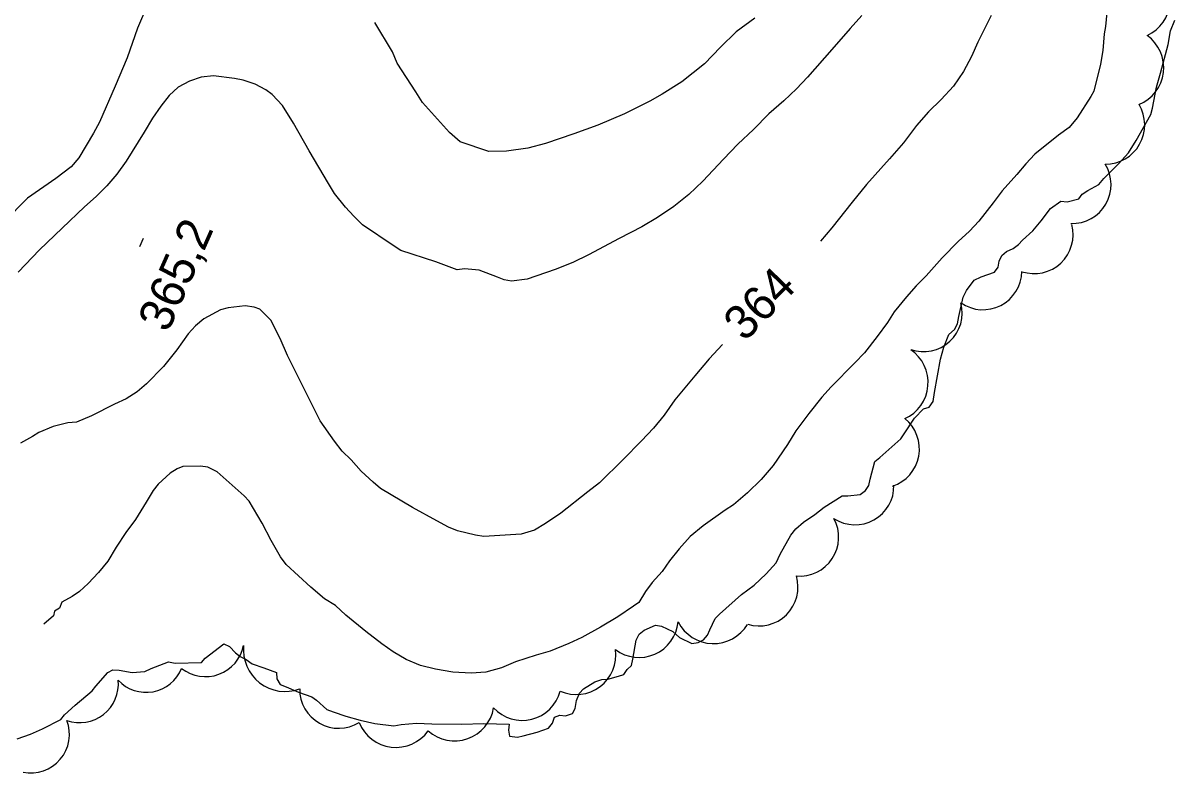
# Model space of a CAD drawing. Extents: x 287698 to 290158, y 5234163 to 5237182.
# Drawn here: x 288531.1 to 288632.5, y 5235121.8 to 5235187.8 of the extents above; entities that cross this region are included whole.
import ezdxf

# ---------------------------------------------------------------- set-up
doc = ezdxf.new("R2010")
doc.units = 0
for name, color, linetype in [('Niveau 2', 7, 'Continuous'), ('Niveau 3', 7, 'Continuous'), ('Niveau 4', 7, 'Continuous'), ('Niveau 44', 7, 'Continuous')]:
    doc.layers.add(name, color=color, linetype=linetype)

msp = doc.modelspace()

# ---------------------------------------------------------------- linework, layer by layer
at = {"layer": 'Niveau 2'}
for points in [[(288542.12, 5235189.48), (288541.22, 5235187.38), (288540.3, 5235184.77), (288539.26, 5235182.28), (288537.87, 5235179.12), (288537.35, 5235178.16), (288536.05, 5235175.99), (288535.38, 5235175.19), (288534.02, 5235174.16), (288531.53, 5235172.44), (288529.49, 5235170.37), (288528.27, 5235169.01), (288526.97, 5235167.57), (288525.95, 5235166.12), (288525.02, 5235164.67), (288523.44, 5235162.65), (288522.62, 5235161.2), (288521.5, 5235159.57), (288520.2, 5235158.02), (288519.12, 5235157.04), (288518.91, 5235156.83)], [(288626.59, 5235190), (288626.34, 5235187.52), (288626.24, 5235186.87), (288626.13, 5235185.41), (288625.91, 5235184.21), (288625.33, 5235181.83), (288625.05, 5235181.37), (288623.86, 5235179.49), (288623.15, 5235178.66), (288622.23, 5235177.97), (288620.13, 5235176.31), (288619.33, 5235175.46), (288618.54, 5235174.52), (288617.27, 5235173.08), (288616.48, 5235172.04), (288615.2, 5235170.42), (288614.39, 5235169.53), (288613.4, 5235168.64), (288611.99, 5235167.19), (288610.59, 5235165.61), (288609.7, 5235164.73), (288608.84, 5235163.76), (288607.76, 5235162.45), (288607.17, 5235161.52), (288606.28, 5235160.29), (288605.15, 5235158.85), (288604.31, 5235157.98), (288602.21, 5235155.87), (288601.4, 5235154.96), (288600.25, 5235153.52), (288599.13, 5235151.99), (288598.37, 5235150.8), (288597.13, 5235148.95), (288596.08, 5235147.71), (288594.86, 5235146.55), (288593.64, 5235145.5), (288592.91, 5235145.02), (288590.96, 5235143.64), (288589.82, 5235142.7), (288588.86, 5235141.63), (288588.02, 5235140.58), (288587.35, 5235139.63), (288586.49, 5235138.68), (288585.88, 5235137.89)], [(288595.52, 5235188.25), (288593.88, 5235187.04), (288592.49, 5235185.7), (288591.09, 5235184.25), (288589.1, 5235182.67), (288587.35, 5235181.57), (288586.29, 5235180.96), (288584.05, 5235179.85), (288581.7, 5235178.86), (288579.58, 5235178.1), (288577.1, 5235177.23), (288575.56, 5235176.84), (288573.67, 5235176.57), (288572.13, 5235176.54), (288569.6, 5235177.38), (288568.65, 5235178.21), (288566.29, 5235180.85), (288565.7, 5235181.77), (288564.06, 5235184.31), (288563.63, 5235185.29), (288562.1, 5235187.88)], [(288604.92, 5235188.48), (288603.89, 5235187.36), (288602.28, 5235185.51), (288600.15, 5235183.07), (288599.17, 5235182.04), (288598.07, 5235181), (288596.75, 5235179.86), (288595.38, 5235178.48), (288594.01, 5235177.18), (288592.75, 5235175.87), (288590.95, 5235173.92), (288589.72, 5235172.76), (288588.4, 5235171.7), (288586.95, 5235170.75), (288585.56, 5235169.93), (288583.57, 5235168.89), (288580.89, 5235167.46), (288579.51, 5235166.79), (288577.94, 5235166.18), (288575.5, 5235165.32), (288574.12, 5235165.15), (288573.47, 5235165.26), (288572.87, 5235165.5), (288571.28, 5235166.11), (288569.97, 5235166.24), (288569.34, 5235166.14), (288567.46, 5235166.85), (288567.46, 5235166.85)], [(288616.29, 5235188.48), (288615.12, 5235186.16), (288614.57, 5235184.89), (288613.87, 5235183.57), (288612.97, 5235182.28), (288611.91, 5235181.1), (288610.79, 5235180.03), (288609.73, 5235178.82), (288608.59, 5235177.31), (288607.34, 5235175.89), (288605.33, 5235173.63), (288604.08, 5235172.08), (288602.29, 5235169.83), (288601.29, 5235168.67)], [(288567.46, 5235166.85), (288564.39, 5235167.83), (288563.79, 5235168.22), (288561.01, 5235170.11), (288560.23, 5235170.85), (288559.52, 5235171.65), (288558.55, 5235172.84), (288558.02, 5235173.72), (288556.31, 5235176.6), (288554.95, 5235179.02), (288553.98, 5235180.57), (288553.06, 5235181.54), (288552.5, 5235181.95), (288551.57, 5235182.45), (288550.52, 5235182.82), (288549.75, 5235182.96), (288547.9, 5235183.18), (288546.83, 5235183.07), (288545.79, 5235182.72), (288544.8, 5235182.19), (288543.99, 5235181.46), (288543.27, 5235180.53), (288542.54, 5235179.46), (288541.81, 5235178.24), (288540.23, 5235175.7), (288539.4, 5235174.55), (288538.53, 5235173.52), (288537.59, 5235172.59), (288536.57, 5235171.67), (288534.6, 5235169.81), (288532.6, 5235167.91), (288530.71, 5235165.95)], [(288574.95, 5235142.93), (288571.68, 5235142.7), (288570.95, 5235142.83), (288569.37, 5235143.21), (288568.57, 5235143.53), (288567.53, 5235144.08), (288565.4, 5235145.25), (288562.59, 5235146.94), (288561.94, 5235147.48), (288560.89, 5235148.46), (288560.01, 5235149.45), (288559.21, 5235150.22), (288558.53, 5235151.09), (288557.28, 5235152.87), (288556.88, 5235153.7), (288555.68, 5235156.1), (288554.42, 5235158.62), (288553.77, 5235160.11), (288552.95, 5235161.72), (288551.99, 5235162.7), (288551.49, 5235162.87), (288550.7, 5235162.97), (288549.19, 5235162.81), (288548.52, 5235162.62), (288547.05, 5235161.85), (288546.31, 5235161.23), (288545.67, 5235160.51), (288544.67, 5235159.1), (288543.5, 5235157.64), (288542.02, 5235156.13), (288541.18, 5235155.43), (288540.22, 5235154.82), (288539.2, 5235154.33), (288537.16, 5235153.31), (288535.86, 5235152.77), (288535.08, 5235152.71), (288533.8, 5235152.38), (288532.53, 5235151.86), (288531.98, 5235151.49), (288530.94, 5235150.9)], [(288592.66, 5235159.58), (288591.5, 5235158.31), (288590.22, 5235156.83), (288588.48, 5235154.71), (288587.55, 5235153.38), (288586.61, 5235152.23), (288585.55, 5235151.11), (288583.94, 5235149.49), (288581.84, 5235147.44), (288580.81, 5235146.63), (288578.44, 5235144.75), (288577.1, 5235143.84), (288576.13, 5235143.27), (288574.95, 5235142.93)], [(288556.46, 5235138.27), (288554.3, 5235140.24), (288553.78, 5235140.92), (288552.97, 5235142.36), (288552.19, 5235143.88), (288551.05, 5235145.83), (288550.6, 5235146.27), (288548.21, 5235148.4), (288547.4, 5235148.79), (288546.77, 5235148.9), (288545.2, 5235148.85), (288544.72, 5235148.65), (288544.1, 5235148.27), (288543.04, 5235147.32), (288542.6, 5235146.75), (288541.99, 5235145.72), (288541.03, 5235144.2), (288540.2, 5235143.05), (288539.34, 5235141.76), (288538.62, 5235140.53), (288537.79, 5235139.54), (288536.89, 5235138.58), (288536.12, 5235137.88), (288535.47, 5235137.45), (288534.57, 5235136.93), (288534.36, 5235136.4), (288533.92, 5235136.14), (288533.84, 5235135.75)], [(288585.88, 5235137.89), (288585.3, 5235136.92), (288584.84, 5235136.58), (288583.46, 5235135.65), (288581.94, 5235134.74), (288580.3, 5235133.83), (288579.16, 5235133.32), (288577.51, 5235132.64), (288576.29, 5235132.29), (288574.46, 5235131.69), (288573.24, 5235131.18), (288571.84, 5235130.78), (288570.55, 5235130.69), (288568.95, 5235130.8), (288567.44, 5235131.06), (288566.11, 5235131.39), (288564.85, 5235131.91), (288563.71, 5235132.57), (288562.71, 5235133.29), (288561.29, 5235134.37), (288559.55, 5235135.79), (288558.62, 5235136.64), (288557.66, 5235137.24), (288556.46, 5235138.27), (288556.46, 5235138.27)], [(288533.84, 5235135.75), (288532.98, 5235135.02)]]:
    msp.add_lwpolyline(points, dxfattribs=at)
at = {"layer": 'Niveau 3'}
msp.add_line((288541.42, 5235168.18), (288541.74, 5235168.91), dxfattribs=at)
at = {"layer": 'Niveau 4'}
for points in [[(288622.43, 5235172.18), (288622.97, 5235172.12), (288624, 5235172.37), (288624.3, 5235172.8), (288624.79, 5235173.12), (288625.77, 5235173.64), (288626.21, 5235174.17), (288627.48, 5235175.47), (288628.36, 5235176.43), (288629.05, 5235177.51), (288630.35, 5235179.8), (288630.49, 5235180.36), (288630.83, 5235182.19), (288631.19, 5235183.41), (288631.86, 5235185.95), (288632.07, 5235187.15), (288632.46, 5235188.08)], [(288553.75, 5235129.7), (288554.28, 5235129.5), (288555.39, 5235129.02), (288556.56, 5235128.63), (288556.96, 5235128.32), (288557.87, 5235127.51), (288558.42, 5235127.31), (288559.53, 5235126.91), (288560.81, 5235126.56), (288562.08, 5235126.28), (288563.77, 5235126.08), (288564.4, 5235126.19), (288565.74, 5235126.3), (288567.11, 5235126.26), (288569.72, 5235126.21), (288571.68, 5235126.27), (288573.89, 5235126.21), (288573.86, 5235125.68), (288573.93, 5235125.18), (288574.64, 5235125.08), (288575.15, 5235125.19), (288576.36, 5235125.51), (288577.36, 5235125.86), (288577.72, 5235126.3), (288577.88, 5235126.84), (288578.36, 5235127.02), (288578.87, 5235126.95), (288579.48, 5235127.15), (288579.72, 5235127.6), (288579.84, 5235128.3), (288580.1, 5235128.95), (288580.45, 5235129.33), (288581.45, 5235129.95), (288582.04, 5235130.15), (288582.57, 5235130.18), (288583.51, 5235130.44), (288584, 5235130.58), (288584.28, 5235131.03), (288584.67, 5235131.39), (288584.79, 5235131.94), (288585.08, 5235133.6), (288585.33, 5235134.12), (288585.79, 5235134.49), (288586.78, 5235134.92), (288587.31, 5235134.83), (288588.3, 5235134.37), (288588.88, 5235133.84), (288589.98, 5235133.3), (288590.53, 5235133.39), (288591, 5235133.63), (288591.35, 5235134.03), (288591.56, 5235134.5), (288592.02, 5235135.52), (288592.41, 5235135.88), (288594.34, 5235137.61), (288595.44, 5235138.43), (288596.51, 5235139.44), (288597.39, 5235140.4), (288597.74, 5235141.15), (288598.67, 5235142.84), (288599.11, 5235143.39), (288599.78, 5235143.96), (288600.8, 5235144.65), (288601.62, 5235145.3), (288603.18, 5235146.27), (288603.7, 5235146.27), (288604.78, 5235146.41), (288605.25, 5235146.75), (288605.55, 5235147.19), (288605.65, 5235147.74), (288606.07, 5235149.31), (288606.5, 5235149.66), (288608.35, 5235151.28), (288608.63, 5235151.74), (288609.56, 5235153.12), (288610.34, 5235153.94), (288610.85, 5235154.07), (288611.18, 5235154.58), (288611.32, 5235155.37), (288611.84, 5235158.3), (288612.12, 5235159.35), (288612.58, 5235160.45), (288613.07, 5235160.91), (288613.34, 5235161.41), (288613.45, 5235162.04), (288613.83, 5235163.74), (288614.12, 5235164.34), (288614.79, 5235165.24), (288615.43, 5235165.53), (288616.59, 5235165.93), (288616.91, 5235166.37), (288617.01, 5235166.9), (288617.22, 5235167.39), (288617.64, 5235167.74), (288618.22, 5235168.02), (288618.71, 5235168.38), (288619.06, 5235168.75), (288619.96, 5235169.57), (288620.7, 5235170.45), (288621.52, 5235171.52), (288622.43, 5235172.18)], [(288530.63, 5235124.92), (288531.8, 5235125.34), (288532.87, 5235125.8), (288534.46, 5235126.64), (288534.8, 5235127.03), (288535.74, 5235127.9), (288537.22, 5235129.16), (288537.54, 5235129.57), (288538.6, 5235130.76), (288539.05, 5235130.99), (288539.59, 5235130.97), (288540.76, 5235130.77), (288541.87, 5235130.86), (288542.42, 5235131.11), (288543.94, 5235131.69), (288544.54, 5235131.59), (288546.84, 5235131.65), (288547.17, 5235132.03), (288548.82, 5235133.29), (288549.32, 5235133.06), (288549.83, 5235132.48), (288550.24, 5235132.16), (288550.77, 5235131.91), (288551.29, 5235131.53), (288552.32, 5235131.17), (288553.45, 5235130.77), (288553.47, 5235130.21), (288553.75, 5235129.7)]]:
    msp.add_lwpolyline(points, dxfattribs=at)
at = {"layer": 'Niveau 44'}
for centre, radius, start, end in [((288607.27, 5235156.24), 3.48, 294.2371, 55.954), ((288585.34, 5235135.52), 3.44, 232.7585, 354.6639), ((288591.88, 5235136.8), 3.5, 207.1546, 328.9084), ((288541.97, 5235132.41), 3.39, 223.5276, 337.362), ((288558.91, 5235129.29), 3.43, 179.4555, 301.5278), ((288569.1, 5235128.24), 3.49, 228.4483, 350.2649), ((288563.95, 5235127.69), 3.51, 202.3273, 323.9797)]:
    msp.add_arc(centre, radius, start, end, dxfattribs=at)
for centre, major_axis, ratio, start_param, end_param in [((288628.59, 5235189.88), (3.44, -0.27), 0.999995, 5.218306, 7.349655), ((288627.97, 5235183.9), (3.48, -0.41), 0.999995, 5.217904, 7.346291), ((288626.36, 5235178.87), (2.99, -1.7), 0.999994, 5.222401, 7.347226), ((288623.42, 5235173.63), (1.71, 2.96), 0.999615, 3.634564, 5.790214), ((288620.08, 5235169.23), (2.49, 2.35), 0.999752, 3.63592, 5.788858), ((288615.58, 5235166.05), (3.04, 1.56), 0.999613, 3.635756, 5.789022), ((288610.34, 5235162.36), (2.5, 2.32), 0.999618, 3.63134, 5.793438), ((288606.56, 5235150.4), (0.62, 3.37), 0.999753, 3.635506, 5.789272), ((288604.32, 5235147.16), (2.99, 1.67), 0.999616, 3.634117, 5.790661), ((288599.46, 5235142.65), (1.88, 2.86), 0.999615, 3.63473, 5.790048), ((288595.88, 5235138.27), (2.43, 2.41), 0.999614, 3.635423, 5.789355), ((288547.19, 5235133.83), (1.37, -3.15), 0.999911, 5.216369, 7.23867), ((288554.2, 5235132.76), (-2.38, -2.79), 0.999689, 5.317198, 7.345346), ((288579.8, 5235132.31), (1.38, -3.2), 0.99993, 5.459598, 7.583688), ((288536.16, 5235129.73), (2.26, 2.52), 0.994433, 3.525254, 5.546849), ((288575.06, 5235130), (0.03, -3.45), 0.999929, 5.45417, 7.585804), ((288531.85, 5235125.31), (2.48, 2.31), 0.993598, 3.756623, 5.906574)]:
    msp.add_ellipse(centre, major_axis=major_axis, ratio=ratio, start_param=start_param, end_param=end_param, dxfattribs=at)

# ---------------------------------------------------------------- texts
at = {"layer": 'Niveau 2'}
msp.add_text('364', height=3, rotation=45.5851, dxfattribs=at).set_placement((288594.62, 5235159.75))
at = {"layer": 'Niveau 3'}
msp.add_text('365,2', height=3, rotation=66.1217, dxfattribs=at).set_placement((288543.89, 5235160.54))

doc.saveas('drawing.dxf')
